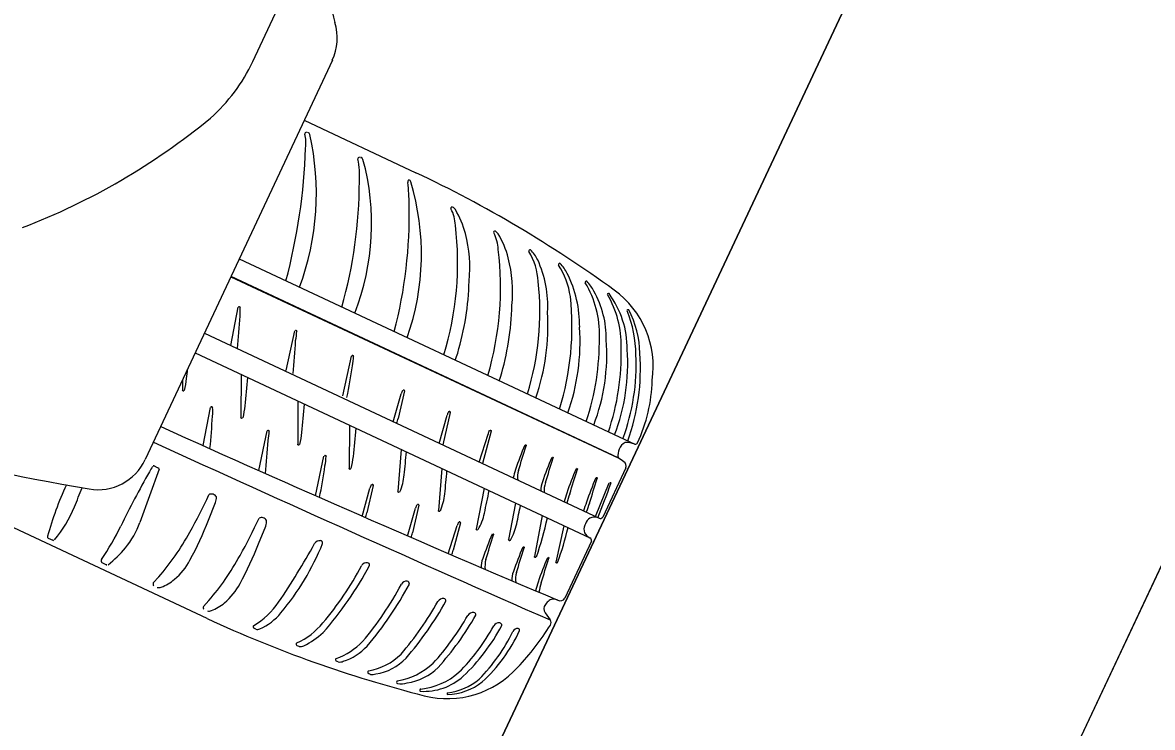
# Model space of a CAD drawing. Extents: x 14104283 to 14128447, y 8633203 to 8671666.
# Drawn here: x 14117394.5 to 14117401.69, y 8667157.07 to 8667161.56 of the extents above; entities that cross this region are included whole.
import ezdxf

# ---------------------------------------------------------------- set-up
doc = ezdxf.new("R2010")
doc.units = 0
for name, color, linetype in [('Cell', 7, 'Continuous'), ('Default', 7, 'Continuous'), ('TC_SubstrataExistingPavement', 7, 'Continuous'), ('Terrain', 7, 'Continuous')]:
    doc.layers.add(name, color=color, linetype=linetype)

msp = doc.modelspace()

# ---------------------------------------------------------------- linework, layer by layer
at = {"layer": 'Cell'}
for p, q in [((14117396.4743, 8667161.3173), (14117395.2846, 8667158.7778)), ((14117396.2953, 8667160.9353), (14117397.0062, 8667160.6023)), ((14117396.3194, 8667160.8582), (14117396.3194, 8667160.8582)), ((14117396.3308, 8667160.8453), (14117396.3308, 8667160.8453)), ((14117396.6571, 8667160.6982), (14117396.6571, 8667160.6982)), ((14117396.6692, 8667160.6868), (14117396.6692, 8667160.6868)), ((14117396.954, 8667160.5397), (14117396.954, 8667160.5397)), ((14117396.9607, 8667160.556), (14117396.9607, 8667160.556)), ((14117396.9728, 8667160.5446), (14117396.9728, 8667160.5446)), ((14117395.8822, 8667160.0535), (14117398.399, 8667158.8745)), ((14117397.7803, 8667160.048), (14117397.7803, 8667160.048)), ((14117397.9685, 8667159.9612), (14117397.9685, 8667159.9612)), ((14117398.1385, 8667159.8478), (14117398.1385, 8667159.8478)), ((14117395.8282, 8667159.5025), (14117395.8743, 8667159.746)), ((14117395.6606, 8667159.5806), (14117398.1706, 8667158.4047)), ((14117396.1809, 8667159.3437), (14117396.2348, 8667159.5958)), ((14117395.6022, 8667159.4558), (14117398.1124, 8667158.2798)), ((14117396.5418, 8667159.1834), (14117396.5957, 8667159.4355)), ((14117395.5214, 8667159.2835), (14117395.5212, 8667159.2187)), ((14117395.8938, 8667159.3192), (14117395.8929, 8667159.0446)), ((14117396.862, 8667159.0178), (14117396.9121, 8667159.1962)), ((14117396.9325, 8667159.2142), (14117396.8924, 8667159.0395)), ((14117395.6777, 8667157.7664), (14117392.7061, 8667159.1585)), ((14117396.2551, 8667159.1499), (14117396.2541, 8667158.8753)), ((14117397.7684, 8667159.1699), (14117397.7684, 8667159.1699)), ((14117395.6535, 8667158.8662), (14117395.6995, 8667159.1097)), ((14117397.1536, 8667158.8807), (14117397.2037, 8667159.0592)), ((14117397.9724, 8667159.0743), (14117397.9724, 8667159.0743)), ((14117396.5826, 8667158.9965), (14117396.5816, 8667158.7219)), ((14117398.1369, 8667158.9973), (14117398.1369, 8667158.9973)), ((14117396.0061, 8667158.7074), (14117396.0601, 8667158.9595)), ((14117397.408, 8667158.7613), (14117397.4644, 8667158.94)), ((14117398.2697, 8667158.935), (14117398.2697, 8667158.935)), ((14117396.9121, 8667158.8421), (14117396.8909, 8667158.5743)), ((14117398.3532, 8667158.8959), (14117398.3532, 8667158.8959)), ((14117398.399, 8667158.8745), (14117398.399, 8667158.8745)), ((14117396.367, 8667158.5471), (14117396.421, 8667158.7991)), ((14117398.2921, 8667158.7886), (14117398.2921, 8667158.7886)), ((14117395.3723, 8667158.7171), (14117395.2501, 8667158.3783)), ((14117395.3419, 8667158.7367), (14117395.3609, 8667158.7266)), ((14117395.3612, 8667158.7265), (14117395.37, 8667158.7222)), ((14117397.1699, 8667158.7214), (14117397.1487, 8667158.4536)), ((14117398.3413, 8667158.7253), (14117398.1941, 8667158.411)), ((14117398.1476, 8667158.4155), (14117398.2359, 8667158.6292)), ((14117395.6894, 8667158.5542), (14117395.6894, 8667158.5542)), ((14117396.6635, 8667158.4164), (14117396.7136, 8667158.5949)), ((14117396.734, 8667158.6129), (14117396.6939, 8667158.4382)), ((14117397.4394, 8667158.5951), (14117397.3897, 8667158.3353)), ((14117397.7994, 8667158.5786), (14117397.7994, 8667158.5786)), ((14117395.6867, 8667158.3918), (14117395.7316, 8667158.5044)), ((14117395.7373, 8667158.5397), (14117395.7373, 8667158.5397)), ((14117397.0239, 8667158.4867), (14117396.9838, 8667158.312)), ((14117397.6395, 8667158.5013), (14117397.595, 8667158.2685)), ((14117397.9487, 8667158.5086), (14117397.9487, 8667158.5086)), ((14117396.0082, 8667158.4048), (14117396.0082, 8667158.4048)), ((14117396.9534, 8667158.2902), (14117397.0035, 8667158.4687)), ((14117397.8095, 8667158.4217), (14117397.7599, 8667158.1619)), ((14117397.8418, 8667158.4066), (14117397.8418, 8667158.4066)), ((14117398.0724, 8667158.4507), (14117398.0724, 8667158.4507)), ((14117398.1244, 8667158.4091), (14117398.1244, 8667158.4091)), ((14117396.0055, 8667158.2424), (14117396.0504, 8667158.355)), ((14117396.0561, 8667158.3903), (14117396.0561, 8667158.3903)), ((14117397.2119, 8667158.1788), (14117397.2683, 8667158.3574)), ((14117397.2887, 8667158.3754), (14117397.2422, 8667158.2006)), ((14117397.9477, 8667158.357), (14117397.8969, 8667158.125)), ((14117394.6677, 8667158.2768), (14117394.6957, 8667158.2642)), ((14117398.0791, 8667158.3126), (14117398.0791, 8667158.3126)), ((14117398.1224, 8667158.2578), (14117397.9527, 8667157.8957)), ((14117395.0363, 8667158.1084), (14117395.0103, 8667158.12)), ((14117397.4219, 8667158.0888), (14117397.4219, 8667158.0888)), ((14117395.3698, 8667158.0314), (14117395.3355, 8667157.9931)), ((14117397.6167, 8667158.0061), (14117397.6167, 8667158.0061)), ((14117397.7668, 8667157.9426), (14117397.7668, 8667157.9426)), ((14117395.6886, 8667157.8821), (14117395.6543, 8667157.8437)), ((14117397.8284, 8667157.8024), (14117397.8598, 8667157.7574)), ((14117395.9884, 8667157.6994), (14117395.9759, 8667157.7045)), ((14117396.2623, 8667157.5887), (14117396.2498, 8667157.5938)), ((14117396.5121, 8667157.4903), (14117396.4996, 8667157.4955)), ((14117396.7173, 8667157.4114), (14117396.7048, 8667157.4166)), ((14117396.8887, 8667157.3523), (14117396.8887, 8667157.3523))]:
    msp.add_line(p, q, dxfattribs=at)
for points in [[(14117395.968, 8667161.309), (14117399.6318, 8667169.1295), (14117403.2956, 8667176.95)], [(14117395.8285, 8667159.939), (14117398.2921, 8667158.7886), (14117395.8299, 8667159.9419)], [(14117398.2347, 8667159.8328), (14117398.2347, 8667159.8328), (14117398.2347, 8667159.8328)], [(14117398.3598, 8667159.7296), (14117398.3598, 8667159.7296), (14117398.3598, 8667159.7296)], [(14117397.2241, 8667159.0772), (14117397.1768, 8667158.8703), (14117397.1768, 8667158.8703)], [(14117397.4848, 8667158.9579), (14117397.4289, 8667158.7522), (14117397.4289, 8667158.7522)], [(14117398.0884, 8667158.3785), (14117398.0841, 8667158.3692), (14117398.0797, 8667158.3598)], [(14117397.0338, 8667157.304), (14117397.0338, 8667157.304), (14117397.0338, 8667157.304)], [(14117397.2074, 8667157.2837), (14117397.2074, 8667157.2837), (14117397.2074, 8667157.2837)]]:
    msp.add_lwpolyline(points, dxfattribs=at)
for centre, radius, start, end in [((14117397.2692, 8667161.7969), 0.8144, 176.66709, 197.13512), ((14117396.1724, 8667161.4587), 0.3333, 334.89759, 17.13512), ((14117394.9686, 8667161.7772), 1.1036, 311.40518, 334.89759), ((14117392.9708, 8667164.258), 4.288, 290.95197, 309.50417), ((14117396.3095, 8667160.8499), 0.00986, 89.51829, 191.4245), ((14117396.0005, 8667160.7875), 0.3054, 354.62987, 11.4245), ((14117396.3093, 8667160.8278), 0.032, 71.66152, 89.51829), ((14117396.3079, 8667160.8364), 0.0246, 21.17378, 62.15382), ((14117394.6604, 8667160.4694), 1.7122, 339.64512, 12.68113), ((14117392.4861, 8667160.895), 3.8209, 345.13026, 357.95881), ((14117395.1645, 8667160.2767), 1.5596, 338.66162, 15.24509), ((14117396.6464, 8667160.6903), 0.00986, 83.96247, 191.4616), ((14117396.12, 8667160.5836), 0.5273, 356.11126, 11.4616), ((14117396.6414, 8667160.6433), 0.0571, 74.03628, 83.96247), ((14117396.6536, 8667160.6823), 0.0163, 15.86944, 77.28809), ((14117393.6162, 8667153.4446), 7.9199, 54.03551, 64.65673), ((14117393.7239, 8667160.5465), 2.9221, 344.13815, 0.026), ((14117395.4413, 8667160.0831), 1.5995, 340.65057, 16.77019), ((14117396.97, 8667160.5427), 0.0163, 124.94678, 190.52932), ((14117395.656, 8667160.3832), 1.3074, 0.69872, 6.87414), ((14117396.9571, 8667160.5401), 0.0163, 15.86944, 77.28809), ((14117394.0029, 8667160.3391), 2.9611, 345.37905, 1.16192), ((14117397.2357, 8667160.3766), 0.00765, 65.4326, 207.38163), ((14117397.0006, 8667160.2548), 0.2571, 3.00554, 27.38163), ((14117397.2221, 8667160.3466), 0.0405, 30.96813, 65.4326), ((14117396.7555, 8667160.0667), 0.5846, 14.67251, 30.96813), ((14117395.2649, 8667160.0303), 2.0066, 343.00273, 6.81087), ((14117396.5054, 8667160.0012), 0.8432, 353.96495, 14.67251), ((14117397.508, 8667160.2225), 0.00765, 65.4326, 207.38163), ((14117397.2729, 8667160.1007), 0.2571, 3.00554, 27.38163), ((14117397.4943, 8667160.1926), 0.0405, 30.96813, 65.4326), ((14117397.0278, 8667159.9126), 0.5846, 14.67251, 30.96813), ((14117395.5504, 8667159.874), 1.9937, 343.64971, 6.92091), ((14117396.7776, 8667159.8471), 0.8432, 353.96495, 14.67251), ((14117397.7319, 8667160.1051), 0.00765, 65.4326, 207.38163), ((14117397.3335, 8667159.8753), 0.4522, 4.34804, 30.02204), ((14117397.5332, 8667159.9214), 0.2777, 27.12368, 43.36601), ((14117393.4814, 8667160.8489), 2.5294, 341.66969, 341.73482), ((14117397.1451, 8667159.7551), 0.6995, 356.68497, 24.749), ((14117397.92, 8667160.0183), 0.00765, 65.4326, 207.38163), ((14117397.4801, 8667159.7379), 0.514, 8.51586, 32.59027), ((14117397.7213, 8667159.8346), 0.2777, 27.12368, 43.36601), ((14117395.6065, 8667159.9534), 1.7379, 343.34151, 358.65358), ((14117397.2989, 8667159.6264), 0.7486, 359.43854, 26.563), ((14117398.0901, 8667159.9049), 0.00765, 65.4326, 207.38163), ((14117396.0111, 8667159.7201), 1.7834, 342.86754, 6.10002), ((14117397.5492, 8667159.5788), 0.624, 358.00932, 31.13455), ((14117397.8914, 8667159.7212), 0.2777, 27.12368, 43.36601), ((14117397.6013, 8667159.5473), 0.6156, 359.29393, 29.22026), ((14117397.9149, 8667159.3689), 0.6003, 351.63919, 54.03551), ((14117396.2152, 8667159.6245), 1.7834, 342.86754, 6.10002), ((14117398.2301, 8667159.8294), 0.00572, 36.87907, 203.06227), ((14117397.6646, 8667159.5041), 0.6468, 358.95587, 29.97164), ((14117397.7578, 8667159.4822), 0.5919, 359.54364, 36.32543), ((14117395.8808, 8667159.7449), 0.00664, 3.72939, 170.23221), ((14117395.5919, 8667159.7188), 0.2967, 354.45898, 5.12379), ((14117395.8787, 8667159.7993), 1.7379, 343.34151, 358.65358), ((14117396.4625, 8667159.6274), 1.3836, 340.69279, 3.61658), ((14117398.3552, 8667159.7261), 0.00572, 36.87907, 203.06227), ((14117397.6354, 8667159.4376), 0.7698, 0.54569, 21.83695), ((14117397.8087, 8667159.4415), 0.6219, 1.10234, 27.59609), ((14117386.6496, 8667160.3205), 9.2591, 354.81173, 356.09607), ((14117396.2414, 8667159.5947), 0.00664, 3.72939, 170.23221), ((14117395.8833, 8667159.6064), 0.3649, 348.61204, 358.2283), ((14117396.6666, 8667159.5318), 1.3836, 340.69279, 3.61658), ((14117396.5621, 8667159.5336), 1.6108, 341.39998, 0.83813), ((14117387.0034, 8667160.1647), 9.2591, 354.79228, 356.09607), ((14117396.9616, 8667159.4476), 1.2586, 339.03262, 4.19569), ((14117396.7357, 8667159.4523), 1.576, 341.54381, 1.45488), ((14117396.6023, 8667159.4343), 0.00664, 3.72939, 170.23221), ((14117396.2442, 8667159.4461), 0.3649, 348.61204, 358.2283), ((14117394.7307, 8667160.2988), 2.6772, 340.60831, 341.63116), ((14117397.0944, 8667159.3854), 1.2586, 339.03262, 4.19569), ((14117397.0557, 8667159.3805), 1.351, 339.63869, 2.73356), ((14117397.0881, 8667159.3552), 1.3459, 340.04536, 4.18557), ((14117386.3402, 8667160.2711), 9.2591, 353.93616, 354.30413), ((14117393.0069, 8667159.8866), 3.6314, 348.64863, 351.88447), ((14117397.2602, 8667172.3418), 13.9477, 248.83628, 260.37001), ((14117394.9718, 8667159.3542), 0.579, 346.30285, 353.93616), ((14117386.7119, 8667160.097), 9.2591, 353.93616, 355.05666), ((14117395.0029, 8667160.1448), 2.6772, 341.12519, 341.63116), ((14117397.5054, 8667159.3069), 1.0038, 335.10352, 358.55813), ((14117395.5279, 8667159.2187), 0.00664, 179.80002, 346.30285), ((14117397.4569, 8667158.9957), 0.5805, 157.51064, 159.78835), ((14117396.9264, 8667159.2155), 0.00625, 347.78152, 159.57588), ((14117387.0731, 8667159.9278), 9.2591, 353.93616, 355.05666), ((14117386.4748, 8667159.6842), 9.2591, 354.81173, 356.09607), ((14117395.7061, 8667159.1085), 0.00664, 3.72939, 170.23221), ((14117395.4172, 8667159.0825), 0.2967, 354.45898, 5.12379), ((14117395.3435, 8667159.1801), 0.579, 346.30285, 353.93616), ((14117397.7485, 8667158.8586), 0.5805, 157.51064, 159.78835), ((14117397.218, 8667159.0785), 0.00625, 347.78152, 159.57588), ((14117443.1782, 8667264.8719), 116.1721, 245.705975, 247.066081), ((14117395.8995, 8667159.0446), 0.00664, 179.80002, 346.30285), ((14117396.6896, 8667159.0847), 0.2078, 338.50854, 347.42865), ((14117396.0666, 8667158.9583), 0.00664, 3.72939, 170.23221), ((14117395.7085, 8667158.9701), 0.3649, 348.61204, 358.2283), ((14117395.7047, 8667159.0108), 0.579, 346.30285, 353.93616), ((14117387.4006, 8667159.7743), 9.2591, 353.93616, 355.05666), ((14117398.0092, 8667158.7394), 0.5805, 157.51064, 159.78835), ((14117397.4787, 8667158.9593), 0.00625, 347.78152, 159.57588), ((14117470.0439, 8667322.1535), 179.5456, 245.411906, 246.294373), ((14117386.8286, 8667159.5284), 9.2591, 354.79228, 356.09607), ((14117396.2608, 8667158.8753), 0.00664, 179.80002, 346.30285), ((14117400.2273, 8667157.8144), 2.7402, 157.37234, 160.8407), ((14117385.5677, 8667162.5767), 12.6938, 342.25584, 342.99805), ((14117397.7023, 8667158.8666), 0.00474, 339.76307, 154.07602), ((14117398.3855, 8667158.8057), 0.0949, 121.15858, 190.38665), ((14117398.3423, 8667158.7534), 0.1337, 64.91545, 92.53157), ((14117398.4003, 8667158.8916), 0.0171, 265.51883, 334.98709), ((14117394.9827, 8667158.9192), 0.3333, 260.37001, 334.89759), ((14117396.4275, 8667158.798), 0.00664, 3.72939, 170.23221), ((14117396.0694, 8667158.8097), 0.3649, 348.61204, 358.2283), ((14117396.0322, 8667158.8574), 0.579, 346.30285, 353.93616), ((14117387.7208, 8667159.6243), 9.2591, 354.14532, 355.05666), ((14117400.3991, 8667157.7371), 2.7402, 157.37234, 160.8407), ((14117385.7396, 8667162.4994), 12.6938, 342.25584, 342.99805), ((14117397.8742, 8667158.7893), 0.00474, 339.76307, 154.07602), ((14117397.77, 8667157.9707), 0.9704, 54.80341, 57.44692), ((14117398.3105, 8667158.7367), 0.0328, 339.6471, 55.17762), ((14117400.5497, 8667155.7087), 6.0324, 150.28434, 153.99444), ((14117397.1202, 8667157.6661), 2.0837, 149.15916, 150.28434), ((14117395.3377, 8667158.7305), 0.00755, 55.45509, 149.15916), ((14117395.3681, 8667158.7183), 0.00438, 344.88989, 64.084), ((14117392.8321, 8667159.2503), 3.6314, 348.64863, 351.88447), ((14117396.5883, 8667158.7219), 0.00664, 179.80002, 346.30285), ((14117387.9786, 8667159.5036), 9.2591, 354.14532, 355.05666), ((14117397.9947, 8667158.5918), 0.3761, 161.08723, 169.49862), ((14117397.836, 8667158.666), 0.1833, 166.75171, 186.014), ((14117400.5536, 8667157.6652), 2.7402, 157.37234, 160.8407), ((14117385.8941, 8667162.4275), 12.6938, 342.25584, 342.99805), ((14117398.0286, 8667158.7174), 0.00474, 339.76307, 154.07602), ((14117396.7279, 8667158.6142), 0.00625, 347.78152, 159.57588), ((14117396.5637, 8667158.7176), 0.3698, 336.94319, 354.14631), ((14117398.0208, 8667158.5652), 0.2218, 161.28123, 176.55092), ((14117397.983, 8667158.5805), 0.1615, 161.87637, 184.42749), ((14117400.679, 8667157.6064), 2.7402, 157.37234, 160.8407), ((14117386.0195, 8667162.3687), 12.6938, 342.25584, 342.99805), ((14117398.154, 8667158.6586), 0.00474, 339.76307, 154.07602), ((14117324.0768, 8667186.6663), 79.2933, 339.122047, 339.289874), ((14117398.2412, 8667158.6272), 0.00559, 336.26715, 159.09123), ((14117396.6003, 8667157.7653), 2.0069, 154.92195, 164.85669), ((14117390.9075, 8667160.1201), 4.2561, 337.29221, 339.04972), ((14117392.1925, 8667160.1837), 3.8579, 331.04809, 335.01419), ((14117395.7061, 8667158.5231), 0.0353, 28.00116, 118.32122), ((14117397.2584, 8667158.3943), 0.5805, 157.51064, 159.78835), ((14117396.8976, 8667158.5743), 0.00664, 179.80002, 346.30285), ((14117396.8215, 8667158.5968), 0.3698, 336.94319, 354.14631), ((14117388.3906, 8667160.3869), 9.2591, 347.83504, 348.74637), ((14117401.7626, 8667157.4148), 3.9676, 163.15611, 163.99762), ((14117398.4694, 8667158.3848), 0.5157, 160.27443, 167.06856), ((14117394.0356, 8667158.8111), 0.8652, 320.98469, 337.29221), ((14117395.6155, 8667158.5413), 0.1218, 342.37474, 359.24191), ((14117397.5483, 8667158.2681), 0.5805, 157.51064, 159.78835), ((14117397.0178, 8667158.488), 0.00625, 347.78152, 159.57588), ((14117388.5958, 8667160.32), 9.2591, 347.83504, 348.57751), ((14117398.9821, 8667158.1803), 0.9491, 159.94137, 163.44423), ((14117399.6607, 8667157.9406), 1.6491, 160.1684, 162.27998), ((14117392.5113, 8667160.0344), 3.8579, 331.04809, 335.01419), ((14117396.0249, 8667158.3737), 0.0353, 28.00116, 118.32122), ((14117396.4911, 8667158.4834), 0.2078, 338.50854, 347.42865), ((14117397.1553, 8667158.4535), 0.00664, 179.80002, 346.30285), ((14117397.0802, 8667158.5137), 0.3698, 330.63291, 347.83602), ((14117395.6119, 8667158.8954), 2.2829, 341.17905, 347.63548), ((14117398.1388, 8667158.3558), 0.0553, 105.16298, 155.75408), ((14117398.1405, 8667158.3344), 0.0765, 66.60732, 102.16466), ((14117398.1785, 8667158.4222), 0.0192, 246.60732, 324.19907), ((14117393.5138, 8667159.1412), 1.7961, 326.20716, 333.99444), ((14117394.7295, 8667158.566), 0.5535, 320.69185, 340.16681), ((14117393.3173, 8667159.3379), 2.5513, 331.9414, 338.23242), ((14117395.9343, 8667158.3919), 0.1218, 342.37474, 359.24191), ((14117397.8131, 8667158.1569), 0.5805, 157.51064, 159.78835), ((14117397.2826, 8667158.3768), 0.00625, 347.78152, 159.57588), ((14117397.3963, 8667158.3346), 0.00664, 173.48973, 339.99256), ((14117397.2855, 8667158.4468), 0.3698, 330.63291, 347.83602), ((14117396.0756, 8667158.7852), 1.9481, 340.10668, 346.94037), ((14117398.1294, 8667158.3356), 0.0553, 154.0411, 204.6322), ((14117394.6728, 8667158.2859), 0.0104, 159.59202, 240.63165), ((14117394.7005, 8667158.2723), 0.00943, 239.83111, 320.98469), ((14117393.9698, 8667159.2005), 1.8268, 325.47033, 331.04809), ((14117396.3941, 8667158.2249), 0.0372, 81.84271, 151.1218), ((14117396.3972, 8667158.2464), 0.0155, 352.95181, 81.84271), ((14117396.781, 8667158.3572), 0.2078, 338.50854, 347.42865), ((14117400.0197, 8667157.2482), 2.7402, 157.37234, 160.8407), ((14117385.3602, 8667162.0104), 12.6938, 342.25584, 342.99805), ((14117397.4947, 8667158.3004), 0.00474, 339.76307, 154.07602), ((14117397.6016, 8667158.2677), 0.00664, 173.48973, 339.99256), ((14117398.1469, 8667158.348), 0.0765, 207.63051, 243.18785), ((14117398.1037, 8667158.2626), 0.0192, 345.5961, 63.18785), ((14117394.633, 8667158.645), 0.6781, 307.71807, 320.69185), ((14117393.6361, 8667159.1886), 2.5513, 331.9414, 338.23242), ((14117392.2932, 8667160.4866), 4.6461, 325.73289, 331.1218), ((14117394.8777, 8667158.8646), 1.6553, 320.08091, 338.00087), ((14117397.0395, 8667158.2458), 0.2078, 338.50854, 347.42865), ((14117400.2146, 8667157.1655), 2.7402, 157.37234, 160.8407), ((14117385.5551, 8667161.9277), 12.6938, 342.25584, 342.99805), ((14117397.6896, 8667158.2177), 0.00474, 339.76307, 154.07602), ((14117395.0187, 8667158.133), 0.0154, 142.98691, 236.86187), ((14117394.3682, 8667158.9264), 1.3432, 318.21621, 325.47033), ((14117395.2038, 8667158.3324), 0.4136, 310.0553, 331.9414), ((14117394.2886, 8667159.0512), 1.8268, 325.47033, 331.04809), ((14117396.6931, 8667158.0848), 0.0372, 81.84271, 151.1218), ((14117396.6962, 8667158.1063), 0.0155, 352.95181, 81.84271), ((14117397.5362, 8667158.1005), 0.1149, 155.86854, 185.88527), ((14117397.6285, 8667158.0998), 0.1833, 166.75171, 186.7399), ((14117397.7665, 8667158.1612), 0.00664, 173.48973, 339.99256), ((14117400.3716, 8667157.0992), 2.7402, 157.37234, 160.8407), ((14117385.7121, 8667161.8615), 12.6938, 342.25584, 342.99805), ((14117397.8466, 8667158.1514), 0.00474, 339.76307, 154.07602), ((14117397.9025, 8667158.1251), 0.00566, 181.74052, 329.86231), ((14117395.0418, 8667158.1205), 0.0133, 245.45161, 296.99507), ((14117394.8473, 8667159.0645), 2.0525, 319.76615, 332.0567), ((14117394.7176, 8667159.1695), 2.2605, 318.67362, 331.88892), ((14117397.731, 8667158.0178), 0.1149, 155.86854, 185.88527), ((14117397.8233, 8667158.0171), 0.1833, 166.75171, 186.7399), ((14117395.3499, 8667157.9858), 0.0161, 153.45834, 225.25511), ((14117395.2745, 8667158.2482), 0.3036, 291.557, 310.0553), ((14117394.687, 8667158.777), 1.3432, 318.21621, 325.47033), ((14117395.5226, 8667158.183), 0.4136, 310.0553, 331.9414), ((14117395.1, 8667158.9462), 2.0525, 319.76615, 332.0567), ((14117394.9703, 8667159.0512), 2.2605, 319.76622, 331.88892), ((14117396.9458, 8667157.9664), 0.0372, 81.84271, 151.1218), ((14117396.9488, 8667157.9879), 0.0155, 352.95181, 81.84271), ((14117401.5807, 8667156.8488), 3.9676, 163.15611, 163.99762), ((14117398.6012, 8667157.7683), 0.8301, 164.30663, 168.49854), ((14117395.3718, 8667158.002), 0.0388, 252.92123, 291.557), ((14117395.6687, 8667157.8365), 0.0161, 153.45834, 225.25511), ((14117395.5933, 8667158.0989), 0.3036, 291.557, 310.0553), ((14117395.7164, 8667158.1543), 0.5038, 300.8771, 325.73289), ((14117395.3425, 8667158.8906), 2.0697, 319.29492, 330.62291), ((14117395.213, 8667158.9963), 2.2781, 319.40961, 330.5693), ((14117397.1787, 8667157.8573), 0.0372, 81.84271, 151.1218), ((14117397.1817, 8667157.8788), 0.0155, 352.95181, 81.84271), ((14117397.866, 8667157.8287), 0.0459, 143.24512, 214.89985), ((14117397.9245, 8667157.785), 0.1189, 126.09935, 143.24512), ((14117397.8796, 8667157.8466), 0.0426, 89.61313, 126.09935), ((14117397.8794, 8667157.8174), 0.0719, 65.25077, 89.61313), ((14117397.9242, 8667157.912), 0.0328, 243.31806, 330.14807), ((14117399.0074, 8667164.9523), 7.9199, 245.13844, 255.75966), ((14117395.6906, 8667157.8526), 0.0388, 252.92123, 291.557), ((14117395.8525, 8667158.049), 0.3844, 294.82498, 320.08091), ((14117395.8117, 8667158.6577), 1.7559, 317.94534, 330.24488), ((14117395.6873, 8667158.7606), 1.9584, 318.18216, 330.2189), ((14117397.3687, 8667157.7683), 0.0372, 81.84271, 151.1218), ((14117397.3717, 8667157.7898), 0.0155, 352.95181, 81.84271), ((14117397.8356, 8667157.7404), 0.0296, 328.9118, 34.89985), ((14117395.9801, 8667157.7135), 0.00986, 120.8771, 247.69876), ((14117396.0003, 8667157.7294), 0.0323, 248.40211, 294.82498), ((14117396.0529, 8667158.036), 0.4679, 294.76786, 320.56543), ((14117396.389, 8667158.3254), 1.2662, 314.64266, 331.43604), ((14117396.4198, 8667158.3288), 1.2847, 313.67357, 331.79971), ((14117396.754, 8667158.1023), 0.9998, 312.37809, 335.62811), ((14117397.5336, 8667157.7021), 0.0372, 81.84271, 151.1218), ((14117397.5367, 8667157.7236), 0.0155, 352.95181, 81.84271), ((14117397.6545, 8667157.6662), 0.0372, 86.5995, 151.1218), ((14117396.4674, 8667158.5866), 1.6383, 316.41681, 328.27705), ((14117397.6553, 8667157.6934), 0.0101, 338.75955, 81.80798), ((14117396.002, 8667158.1434), 0.6233, 297.91996, 311.52932), ((14117396.3585, 8667157.9172), 0.428, 289.12199, 316.09869), ((14117396.6304, 8667158.1584), 1.0991, 315.02698, 334.43936), ((14117396.2539, 8667157.6027), 0.00986, 120.8771, 247.69876), ((14117396.2706, 8667157.6493), 0.0612, 262.16606, 292.28056), ((14117396.4342, 8667157.835), 0.3578, 287.79921, 317.01616), ((14117396.5038, 8667157.5044), 0.00986, 120.8771, 247.69876), ((14117396.5204, 8667157.551), 0.0612, 262.16606, 292.28056), ((14117396.6404, 8667157.8126), 0.3839, 279.52353, 314.92901), ((14117396.6967, 8667157.7521), 0.3425, 279.24727, 315.9721), ((14117396.8104, 8667157.8158), 0.4525, 279.79204, 312.38404), ((14117396.709, 8667157.4255), 0.00986, 120.8771, 247.69876), ((14117396.7259, 8667157.5244), 0.1133, 265.6357, 283.16642), ((14117396.8992, 8667157.706), 0.3527, 278.40525, 314.58946), ((14117397.0569, 8667157.6763), 0.373, 266.44232, 312.10262), ((14117396.9923, 8667157.7476), 0.4318, 275.93613, 311.56405), ((14117397.2069, 8667157.8576), 0.6003, 255.75966, 318.15599), ((14117396.8924, 8667157.3614), 0.00986, 120.8771, 247.69876), ((14117396.9114, 8667157.4623), 0.1124, 258.35409, 290.54249), ((14117397.1566, 8667157.6803), 0.3904, 277.44288, 310.07487), ((14117397.1975, 8667157.6549), 0.3713, 271.52767, 308.35203), ((14117397.0378, 8667157.3105), 0.00766, 96.71845, 238.06499), ((14117397.2088, 8667157.2885), 0.00498, 108.614, 253.289)]:
    msp.add_arc(centre, radius, start, end, dxfattribs=at)
at = {"layer": 'Default'}
msp.add_lwpolyline([(14117395.4474, 8667144.6918), (14117457.0619, 8667275.8491), (14117469.891, 8667303.1579), (14117466.9029, 8667304.6353), (14117454.0739, 8667277.3265), (14117392.4593, 8667146.1692)], close=True, dxfattribs=at)
at = {"layer": 'TC_SubstrataExistingPavement'}
msp.add_line((14117384.6283, 8667121.6614), (14117457.0619, 8667275.8491), dxfattribs=at)
at = {"layer": 'Terrain'}
msp.add_line((14117381.6402, 8667123.1388), (14117454.0739, 8667277.3265), dxfattribs=at)

doc.saveas('drawing.dxf')
